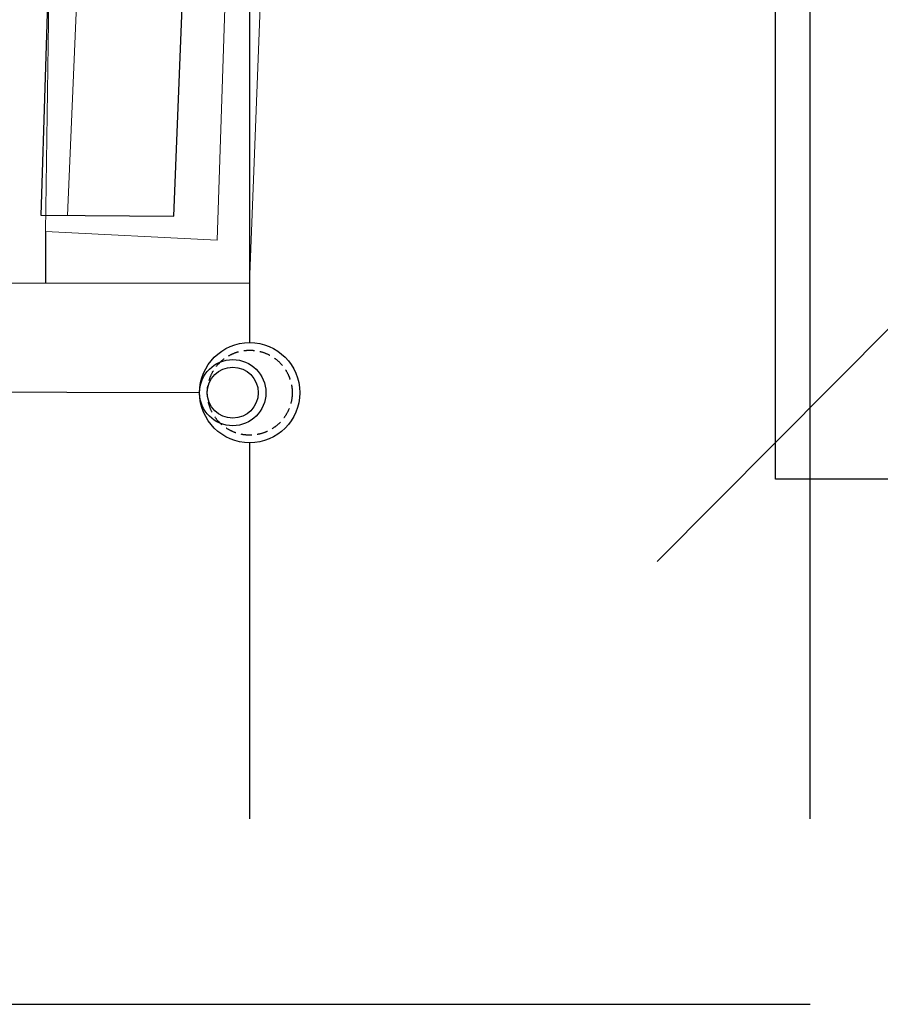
# Model space of a CAD drawing. Header units: millimetres. Extents: x -300186 to 535068, y -28581 to 763298.
# Tile 359 of 405: x 27068 to 37203, y 372570 to 384161. Entities that reach past the tile are written whole.
import ezdxf

# ---------------------------------------------------------------- set-up
doc = ezdxf.new("R2010")
doc.units = ezdxf.units.MM
doc.header["$LTSCALE"] = 10
doc.linetypes.add('DASHED', pattern=[19.05, 12.7, -6.35])
doc.layers.add('CKKANALIZACE_DESTOVA_PODZ', color=7, linetype='KANALIZACE_DESTOVA_PODZ', lineweight=25)
doc.layers.add('tenka', color=6, linetype='Continuous', lineweight=9)
doc.layers.add('netisk', color=30, linetype='Continuous', plot=False)
doc.layers.add('popisky', color=6, linetype='Continuous')
doc.styles.get("Standard").update_dxf_attribs({"font": 'ic-simplex.shx', "width": 0.8})
doc.linetypes.add('KANALIZACE_DESTOVA_PODZ', pattern='A,35,-15,[102,CADKON.SHX,S=5,R=0,X=0,Y=5],-5,[106,CADKON.SHX,S=5,R=0,X=10,Y=0],30,-15', length=100)

# ---------------------------------------------------------------- blocks, each defined once
blk = doc.blocks.new('podklad')
at = {"layer": 'netisk', "color": 252}
for p, q in [((157642, 444825), (157642, 474746)), ((148635, 451738), (148635, 451130)), ((120716, 442642), (157642, 442642))]:
    blk.add_line(p, q, dxfattribs=at)
blk.add_lwpolyline([(148733, 456810), (148580, 451931), (150148, 451922), (150643, 464425)], dxfattribs=at)
at = {"layer": 'tenka', "color": 252}
for p, q in [((150657, 451639), (151068, 464170)), ((148635, 451738), (148755, 459746)), ((151327, 458617), (151039, 451130)), ((148635, 451738), (150657, 451639)), ((147984, 451130), (151039, 451130))]:
    blk.add_line(p, q, dxfattribs=at)
blk.add_lwpolyline([(149031, 466304), (148719, 456376), (149066, 455973), (148896, 451929), (150148, 451922), (150657, 464777)], dxfattribs=at)

msp = doc.modelspace()

# ---------------------------------------------------------------- linework, layer by layer
at = {"color": 0, "linetype": 'ByBlock', "lineweight": -2}
for centre, radius in [((29777.047, 379769.862), 590), ((29577.047, 379769.862), 390), ((29577.047, 379769.862), 300)]:
    msp.add_circle(centre, radius, dxfattribs=at)
at = {"color": 0, "linetype": 'DASHED', "lineweight": -2}
msp.add_circle((29777.047, 379769.862), 500, dxfattribs=at)
at = {"layer": 'CKKANALIZACE_DESTOVA_PODZ'}
for points in [[(29777.047, 380359.862), (29777.047, 394512.421)], [(5756.839, 379830.462), (29187.048, 379770.849)], [(29777.047, 374752.692), (29777.047, 379179.862)]]:
    msp.add_lwpolyline(points, dxfattribs=at)
at = {"layer": 'netisk', "lineweight": -3}
msp.add_lwpolyline([(34576.203, 377782.136), (48484.172, 391768.57)], dxfattribs=at)
at = {"layer": 'netisk'}
msp.add_lwpolyline([(35966.898, 390533.813), (46466.898, 390533.813), (46466.898, 378753.344), (35966.898, 378753.344), (35966.898, 390533.813)], dxfattribs=at)

# ---------------------------------------------------------------- texts
at = {"layer": 'netisk', "insert": (4824.156, 381584.684), "char_height": 125, "width": 1020.06236, "attachment_point": 1}
msp.add_mtext('\\pi-375,l375,t375;PT.^I277,37\\P', dxfattribs=at)

# ---------------------------------------------------------------- next in the draw order: block references
at = {"layer": 'popisky', "lineweight": -3}
msp.add_blockref('podklad', (-121263.286, -70072.259), dxfattribs=at)

doc.saveas('drawing.dxf')
